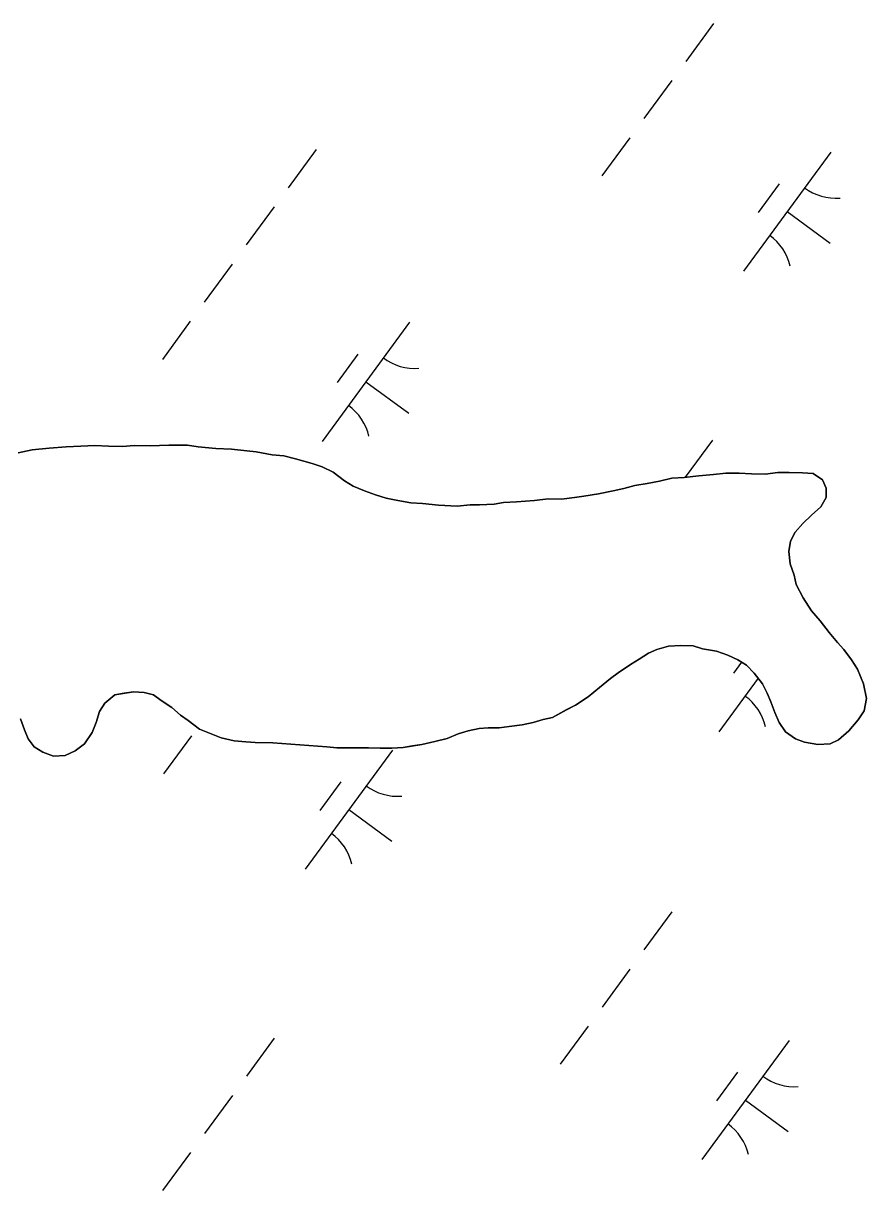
# Model space of a CAD drawing. Extents: x 3905714 to 3926767, y 183354 to 205755.
# Drawn here: x 3915477.7 to 3915763.1, y 196351.3 to 196746.4 of the extents above; entities that cross this region are included whole.
import ezdxf

# ---------------------------------------------------------------- set-up
doc = ezdxf.new("R2010")
doc.units = 0
doc.layers.add('V-TOPO-SHOR', color=7, linetype='Continuous')
doc.layers.add('V-WETL-SWMP', color=7, linetype='Continuous')

msp = doc.modelspace()

# ---------------------------------------------------------------- linework, layer by layer
at = {"layer": 'V-TOPO-SHOR'}
for points in [[(3915476.02, 196601.1), (3915480.73, 196602.11), (3915486.47, 196602.6), (3915492.22, 196603.09), (3915497.19, 196603.32), (3915501.89, 196603.55), (3915506.59, 196603.27), (3915511.29, 196603.24), (3915515.21, 196603.48), (3915520.69, 196603.44)], [(3915520.69, 196603.44), (3915526.96, 196603.67), (3915533.23, 196603.63), (3915536.88, 196603.09), (3915542.89, 196602.53), (3915548.11, 196602.24), (3915553.33, 196601.69), (3915556.46, 196601.41), (3915561.94, 196600.33), (3915565.86, 196600.04), (3915569.77, 196598.98), (3915575.5, 196597.38), (3915578.89, 196596.31), (3915582.54, 196594.46), (3915586.44, 196591.57), (3915589.3, 196589.72), (3915593.21, 196588.13), (3915596.86, 196586.81), (3915600.51, 196585.74), (3915604.42, 196584.93), (3915608.86, 196584.12), (3915612.77, 196583.84), (3915618.25, 196583.29), (3915624.52, 196582.99), (3915628.96, 196583.48), (3915632.1, 196583.47), (3915637.06, 196583.7), (3915640.2, 196584.2), (3915644.64, 196584.44), (3915650.65, 196584.92), (3915655.35, 196585.42), (3915659.79, 196585.39), (3915664.24, 196585.89), (3915667.37, 196586.39), (3915672.34, 196587.15), (3915677.31, 196588.16), (3915680.97, 196588.92), (3915684.63, 196589.95), (3915688.81, 196590.71), (3915693, 196591.46), (3915697.18, 196592.49), (3915701.36, 196592.72), (3915706.33, 196593.22), (3915711.29, 196593.71), (3915715.48, 196594.21), (3915719.92, 196594.18), (3915724.09, 196593.89), (3915728.79, 196593.87), (3915732.98, 196594.36), (3915736.89, 196594.34), (3915741.33, 196594.32), (3915744.99, 196594.03), (3915748.11, 196591.93), (3915749.4, 196589.05), (3915749.38, 196585.91), (3915747.53, 196582.79), (3915744.38, 196579.93), (3915741.49, 196577.08), (3915738.86, 196574.22), (3915737.28, 196571.1), (3915736.74, 196567.7), (3915737.23, 196563.52), (3915738.52, 196559.6), (3915739.28, 196556.46), (3915741.61, 196552), (3915744.45, 196547.55), (3915747.31, 196544.14), (3915750.42, 196540.2), (3915753.27, 196536.79), (3915755.35, 196534.43), (3915757.94, 196531.01), (3915760.01, 196527.87), (3915762.07, 196522.89), (3915763.08, 196517.93), (3915762.28, 196513.75), (3915760.17, 196510.63), (3915757.02, 196506.99), (3915753.6, 196503.88), (3915750.72, 196502.59), (3915746.54, 196502.35), (3915742.1, 196503.16), (3915738.98, 196504.22), (3915735.6, 196506.6), (3915733.52, 196509.74), (3915731.98, 196513.15), (3915730.69, 196516.81), (3915729.4, 196519.69), (3915727.85, 196522.83), (3915725, 196526.51), (3915722.41, 196529.13), (3915719.54, 196530.98), (3915716.16, 196532.57), (3915712.25, 196533.89), (3915707.55, 196534.71), (3915704.42, 196535.77), (3915700.25, 196535.79), (3915696.07, 196535.56), (3915692.14, 196534.53), (3915689.26, 196533.24), (3915686.12, 196531.17), (3915683.23, 196529.36)], [(3915683.23, 196529.36), (3915679.04, 196526.52), (3915676.42, 196524.7), (3915672.74, 196521.59), (3915668.8, 196518.48), (3915664.61, 196515.63), (3915661.46, 196514.08), (3915656.75, 196511.5), (3915653.61, 196510.73), (3915650.21, 196509.71), (3915646.55, 196508.95), (3915642.1, 196508.45), (3915638.71, 196507.95), (3915635.05, 196507.97), (3915631.92, 196507.72), (3915628.25, 196506.96), (3915624.85, 196505.94), (3915621.19, 196504.39), (3915617, 196503.37), (3915612.56, 196502.36), (3915609.42, 196501.85), (3915606.28, 196501.35), (3915602.36, 196501.11), (3915598.45, 196501.13), (3915594.53, 196501.15), (3915590.35, 196501.18), (3915586.96, 196501.2), (3915583.82, 196501.22), (3915580.43, 196501.5), (3915562.15, 196502.91)], [(3915562.15, 196502.91), (3915556.15, 196502.94), (3915553.01, 196503.23), (3915549.1, 196503.51), (3915544.67, 196504.58), (3915540.76, 196506.17), (3915537.37, 196507.49), (3915533.47, 196510.39), (3915530.87, 196512.23), (3915528.01, 196514.86), (3915524.37, 196517.24), (3915521.77, 196519.08), (3915518.64, 196519.88), (3915514.98, 196520.16), (3915511.84, 196519.66), (3915508.71, 196519.15), (3915505.3, 196516.3), (3915503.45, 196513.44), (3915502.39, 196509.79), (3915501.06, 196506.4), (3915498.42, 196502.5), (3915495.28, 196500.17), (3915491.87, 196498.62), (3915487.95, 196498.38), (3915484.31, 196499.71), (3915481.44, 196501.55), (3915479.37, 196504.18), (3915478.08, 196507.32), (3915476.79, 196510.99)]]:
    msp.add_lwpolyline(points, dxfattribs=at)
at = {"layer": 'V-WETL-SWMP'}
for p, q in [((3915711.31, 196746.42), (3915701.86, 196733.52)), ((3915697.13, 196727.06), (3915687.67, 196714.16)), ((3915682.94, 196707.7), (3915673.49, 196694.8)), ((3915576.78, 196703.67), (3915567.33, 196690.76)), ((3915750.95, 196702.87), (3915721.4, 196662.54)), ((3915733.5, 196692.11), (3915726.41, 196682.43)), ((3915562.6, 196684.31), (3915553.14, 196671.4)), ((3915736.18, 196682.71), (3915750.7, 196672.07)), ((3915548.42, 196664.95), (3915538.96, 196652.04)), ((3915534.23, 196645.59), (3915524.77, 196632.68)), ((3915608.41, 196645.26), (3915578.86, 196604.92)), ((3915590.96, 196634.49), (3915583.87, 196624.81)), ((3915593.64, 196625.09), (3915608.16, 196614.45)), ((3915710.96, 196605.36), (3915701.73, 196592.76)), ((3915480.73, 196602.11), (3915476.02, 196601.09)), ((3915486.47, 196602.6), (3915480.73, 196602.11)), ((3915492.22, 196603.09), (3915486.47, 196602.6)), ((3915497.19, 196603.32), (3915492.22, 196603.09)), ((3915501.89, 196603.55), (3915497.19, 196603.32)), ((3915506.59, 196603.27), (3915501.89, 196603.55)), ((3915511.29, 196603.24), (3915506.59, 196603.27)), ((3915515.21, 196603.48), (3915511.29, 196603.24)), ((3915520.69, 196603.44), (3915515.21, 196603.48)), ((3915526.96, 196603.67), (3915520.69, 196603.44)), ((3915533.23, 196603.63), (3915526.96, 196603.67)), ((3915536.88, 196603.09), (3915533.23, 196603.63)), ((3915542.89, 196602.53), (3915536.88, 196603.09)), ((3915548.11, 196602.24), (3915542.89, 196602.53)), ((3915553.33, 196601.69), (3915548.11, 196602.24)), ((3915556.46, 196601.41), (3915553.33, 196601.69)), ((3915561.94, 196600.33), (3915556.46, 196601.41)), ((3915565.86, 196600.05), (3915561.94, 196600.33)), ((3915569.77, 196598.98), (3915565.86, 196600.05)), ((3915575.5, 196597.38), (3915569.77, 196598.98)), ((3915578.89, 196596.31), (3915575.5, 196597.38)), ((3915582.54, 196594.46), (3915578.89, 196596.31)), ((3915586.44, 196591.57), (3915582.54, 196594.46)), ((3915697.18, 196592.49), (3915693, 196591.47)), ((3915701.36, 196592.72), (3915697.18, 196592.49)), ((3915706.33, 196593.22), (3915701.36, 196592.72)), ((3915711.29, 196593.71), (3915706.33, 196593.22)), ((3915715.48, 196594.21), (3915711.29, 196593.71)), ((3915719.92, 196594.18), (3915715.48, 196594.21)), ((3915724.09, 196593.9), (3915719.92, 196594.18)), ((3915728.79, 196593.87), (3915724.09, 196593.9)), ((3915732.98, 196594.37), (3915728.79, 196593.87)), ((3915736.89, 196594.34), (3915732.98, 196594.37)), ((3915741.33, 196594.32), (3915736.89, 196594.34)), ((3915744.99, 196594.03), (3915741.33, 196594.32)), ((3915748.11, 196591.93), (3915744.99, 196594.03)), ((3915589.3, 196589.72), (3915586.44, 196591.57)), ((3915593.21, 196588.13), (3915589.3, 196589.72)), ((3915680.97, 196588.92), (3915677.31, 196588.16)), ((3915684.63, 196589.95), (3915680.97, 196588.92)), ((3915688.81, 196590.71), (3915684.63, 196589.95)), ((3915693, 196591.47), (3915688.81, 196590.71)), ((3915749.4, 196589.05), (3915748.11, 196591.93)), ((3915749.38, 196585.91), (3915749.4, 196589.05)), ((3915596.86, 196586.8), (3915593.21, 196588.13)), ((3915600.51, 196585.74), (3915596.86, 196586.8)), ((3915604.42, 196584.93), (3915600.51, 196585.74)), ((3915608.86, 196584.12), (3915604.42, 196584.93)), ((3915650.65, 196584.92), (3915644.64, 196584.44)), ((3915655.35, 196585.42), (3915650.65, 196584.92)), ((3915659.79, 196585.39), (3915655.35, 196585.42)), ((3915664.24, 196585.89), (3915659.79, 196585.39)), ((3915667.37, 196586.39), (3915664.24, 196585.89)), ((3915672.34, 196587.15), (3915667.37, 196586.39)), ((3915677.31, 196588.16), (3915672.34, 196587.15)), ((3915747.53, 196582.79), (3915749.38, 196585.91)), ((3915612.77, 196583.84), (3915608.86, 196584.12)), ((3915618.25, 196583.29), (3915612.77, 196583.84)), ((3915624.52, 196582.99), (3915618.25, 196583.29)), ((3915628.96, 196583.48), (3915624.52, 196582.99)), ((3915632.1, 196583.46), (3915628.96, 196583.48)), ((3915637.06, 196583.7), (3915632.1, 196583.46)), ((3915640.2, 196584.2), (3915637.06, 196583.7)), ((3915644.64, 196584.44), (3915640.2, 196584.2)), ((3915744.38, 196579.93), (3915747.53, 196582.79)), ((3915738.86, 196574.22), (3915741.49, 196577.08)), ((3915741.49, 196577.08), (3915744.38, 196579.93)), ((3915737.28, 196571.1), (3915738.86, 196574.22)), ((3915736.74, 196567.7), (3915737.28, 196571.1)), ((3915737.23, 196563.52), (3915736.74, 196567.7)), ((3915738.52, 196559.6), (3915737.23, 196563.52)), ((3915739.28, 196556.46), (3915738.52, 196559.6)), ((3915741.61, 196552.01), (3915739.28, 196556.46)), ((3915744.45, 196547.55), (3915741.61, 196552.01)), ((3915747.31, 196544.14), (3915744.45, 196547.55)), ((3915750.42, 196540.2), (3915747.31, 196544.14)), ((3915753.27, 196536.79), (3915750.42, 196540.2)), ((3915686.12, 196531.17), (3915689.26, 196533.24)), ((3915689.26, 196533.24), (3915692.14, 196534.53)), ((3915692.14, 196534.53), (3915696.07, 196535.56)), ((3915696.07, 196535.56), (3915700.25, 196535.79)), ((3915700.25, 196535.79), (3915704.43, 196535.77)), ((3915704.43, 196535.77), (3915707.55, 196534.71)), ((3915707.55, 196534.71), (3915712.25, 196533.89)), ((3915712.25, 196533.89), (3915716.16, 196532.57)), ((3915755.35, 196534.43), (3915753.27, 196536.79)), ((3915757.94, 196531.02), (3915755.35, 196534.43)), ((3915679.04, 196526.52), (3915683.23, 196529.36)), ((3915683.23, 196529.36), (3915686.12, 196531.17)), ((3915716.16, 196532.57), (3915719.54, 196530.98)), ((3915720.76, 196530.2), (3915718.05, 196526.5)), ((3915719.54, 196530.98), (3915722.41, 196529.13)), ((3915760.01, 196527.87), (3915757.94, 196531.02)), ((3915676.42, 196524.7), (3915679.04, 196526.52)), ((3915722.41, 196529.13), (3915725, 196526.51)), ((3915725, 196526.51), (3915727.85, 196522.83)), ((3915762.07, 196522.89), (3915760.01, 196527.87)), ((3915668.8, 196518.48), (3915672.74, 196521.59)), ((3915672.74, 196521.59), (3915676.42, 196524.7)), ((3915726.35, 196524.78), (3915713.04, 196506.62)), ((3915727.85, 196522.83), (3915729.4, 196519.69)), ((3915763.08, 196517.93), (3915762.07, 196522.89)), ((3915505.3, 196516.3), (3915508.71, 196519.15)), ((3915508.71, 196519.15), (3915514.98, 196520.16)), ((3915514.98, 196520.16), (3915518.64, 196519.88)), ((3915518.64, 196519.88), (3915521.77, 196519.08)), ((3915521.77, 196519.08), (3915524.37, 196517.24)), ((3915664.61, 196515.63), (3915668.8, 196518.48)), ((3915729.4, 196519.69), (3915730.69, 196516.81)), ((3915762.28, 196513.75), (3915763.08, 196517.93)), ((3915502.39, 196509.79), (3915503.45, 196513.44)), ((3915503.45, 196513.44), (3915505.3, 196516.3)), ((3915524.37, 196517.24), (3915528.01, 196514.86)), ((3915528.01, 196514.86), (3915530.87, 196512.23)), ((3915656.75, 196511.5), (3915661.47, 196514.08)), ((3915661.47, 196514.08), (3915664.61, 196515.63)), ((3915730.69, 196516.81), (3915731.98, 196513.15)), ((3915760.17, 196510.63), (3915762.28, 196513.75)), ((3915476.8, 196510.98), (3915478.08, 196507.32)), ((3915501.06, 196506.4), (3915502.39, 196509.79)), ((3915530.87, 196512.23), (3915533.47, 196510.39)), ((3915533.47, 196510.39), (3915537.37, 196507.49)), ((3915646.55, 196508.95), (3915650.21, 196509.71)), ((3915650.21, 196509.71), (3915653.61, 196510.73)), ((3915653.61, 196510.73), (3915656.75, 196511.5)), ((3915731.98, 196513.15), (3915733.52, 196509.74)), ((3915733.52, 196509.74), (3915735.6, 196506.6)), ((3915757.01, 196506.99), (3915760.17, 196510.63)), ((3915478.08, 196507.32), (3915479.37, 196504.18)), ((3915498.42, 196502.5), (3915501.06, 196506.4)), ((3915537.37, 196507.49), (3915540.76, 196506.17)), ((3915540.76, 196506.17), (3915544.67, 196504.58)), ((3915621.19, 196504.39), (3915624.85, 196505.94)), ((3915624.85, 196505.94), (3915628.25, 196506.96)), ((3915628.25, 196506.96), (3915631.92, 196507.73)), ((3915631.92, 196507.73), (3915635.05, 196507.97)), ((3915635.05, 196507.97), (3915638.71, 196507.95)), ((3915638.71, 196507.95), (3915642.11, 196508.45)), ((3915642.11, 196508.45), (3915646.55, 196508.95)), ((3915735.6, 196506.6), (3915738.98, 196504.23)), ((3915753.6, 196503.88), (3915757.01, 196506.99)), ((3915479.37, 196504.18), (3915481.44, 196501.55)), ((3915481.44, 196501.55), (3915484.31, 196499.71)), ((3915495.28, 196500.17), (3915498.42, 196502.5)), ((3915534.63, 196505.27), (3915525.17, 196492.36)), ((3915544.67, 196504.58), (3915549.1, 196503.51)), ((3915549.1, 196503.51), (3915553.01, 196503.23)), ((3915553.01, 196503.23), (3915556.15, 196502.94)), ((3915556.15, 196502.94), (3915562.15, 196502.91)), ((3915562.15, 196502.91), (3915580.43, 196501.5)), ((3915580.43, 196501.5), (3915583.82, 196501.22)), ((3915606.28, 196501.35), (3915612.56, 196502.35)), ((3915612.56, 196502.35), (3915617, 196503.37)), ((3915617, 196503.37), (3915621.19, 196504.39)), ((3915738.98, 196504.23), (3915742.1, 196503.16)), ((3915742.1, 196503.16), (3915746.54, 196502.35)), ((3915746.54, 196502.35), (3915750.72, 196502.59)), ((3915750.72, 196502.59), (3915753.6, 196503.88)), ((3915484.31, 196499.71), (3915487.95, 196498.38)), ((3915487.95, 196498.38), (3915491.87, 196498.62)), ((3915491.87, 196498.62), (3915495.28, 196500.17)), ((3915602.64, 196500.44), (3915573.09, 196460.1)), ((3915583.82, 196501.22), (3915586.96, 196501.2)), ((3915586.96, 196501.2), (3915590.35, 196501.18)), ((3915590.35, 196501.18), (3915594.53, 196501.15)), ((3915594.53, 196501.15), (3915598.45, 196501.13)), ((3915598.45, 196501.13), (3915602.36, 196501.11)), ((3915602.36, 196501.11), (3915606.28, 196501.35)), ((3915585.19, 196489.67), (3915578.09, 196479.99)), ((3915587.86, 196480.27), (3915602.38, 196469.63)), ((3915697.18, 196445.68), (3915687.72, 196432.78)), ((3915682.99, 196426.32), (3915673.54, 196413.42)), ((3915668.81, 196406.96), (3915659.35, 196394.06)), ((3915562.65, 196402.92), (3915553.19, 196390.02)), ((3915736.82, 196402.13), (3915707.27, 196361.8)), ((3915719.37, 196391.36), (3915712.27, 196381.68)), ((3915548.46, 196383.56), (3915539.01, 196370.66)), ((3915722.04, 196381.96), (3915736.56, 196371.33)), ((3915534.28, 196364.2), (3915524.82, 196351.3))]:
    msp.add_line(p, q, dxfattribs=at)
for centre, start, end in [((3915752.69, 196704.85), 233, 274.5436), ((3915720.05, 196660.28), 13, 54.5436), ((3915610.16, 196647.23), 233, 274.5436), ((3915577.51, 196602.67), 13, 54.5436), ((3915711.69, 196504.36), 13, 54.5436), ((3915604.38, 196502.41), 233, 274.5436), ((3915571.73, 196457.85), 13, 54.5436), ((3915738.56, 196404.1), 233, 274.5436), ((3915705.91, 196359.54), 13, 54.5436)]:
    msp.add_arc(centre, 17.62, start, end, dxfattribs=at)

doc.saveas('drawing.dxf')
